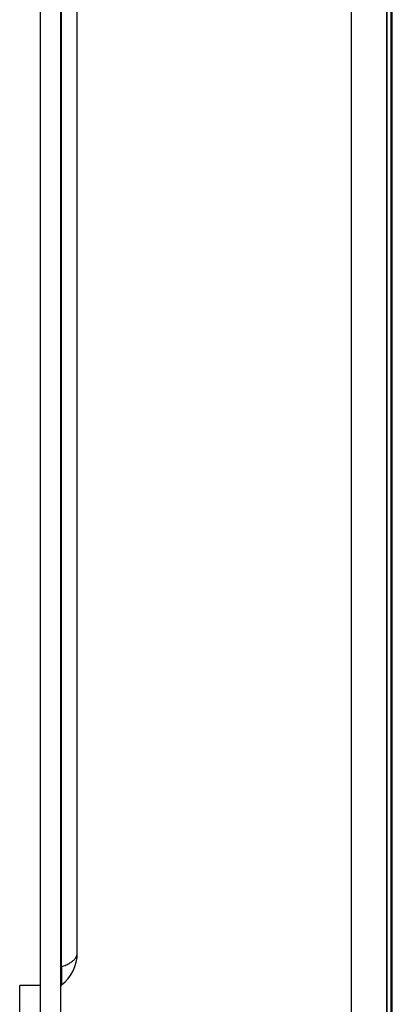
# Model space of a CAD drawing. Header units: inches. Extents: x 0 to 77643, y -44170 to 0.
# Tile 401 of 546: x 76172.45 to 76177.95, y -39524.03 to -39509.47. Entities that reach past the tile are written whole.
import ezdxf

# ---------------------------------------------------------------- set-up
doc = ezdxf.new("R2010")
doc.units = ezdxf.units.IN
doc.header["$MEASUREMENT"] = 0
doc.layers.get('0').update_dxf_attribs({"lineweight": 0})
doc.layers.add('FAKRO LOFT LADDERS', color=7, linetype='Continuous')

# ---------------------------------------------------------------- blocks, each defined once
blk = doc.blocks.new('A$C6AF374F8')
at = {"layer": 'FAKRO LOFT LADDERS', "color": 7, "linetype": 'Continuous'}
for p, q in [((707.35, 1575.32), (707.35, 2754.01)), ((707.5, 1575.17), (707.5, 2754.17)), ((706.7, 1575.97), (706.7, 2753.36)), ((706.7, 2753.36), (706.7, 1575.97)), ((701.5, 1581.17), (701.5, 2748.17)), ((655.5, 2735.99), (655.5, 2476.71)), ((658.5, 2735.99), (658.5, 2476.71)), ((661, 2501.15), (661, 2718.89)), ((658.69, 2499.13), (658.69, 2716.87)), ((658.69, 2499.13), (658.69, 2496.42)), ((652.5, 2476.25), (652.5, 2496.36)), ((655.5, 2496.36), (652.5, 2496.36))]:
    blk.add_line(p, q, dxfattribs=at)
for centre, radius, start, end in [((655, 2501.15), 6, 307.9799, 0), ((659, 2496.03), 0.5, 127.9799, 180)]:
    blk.add_arc(centre, radius, start, end, dxfattribs=at)
for points, weights in [([(658.69, 2499.13), (661, 2499.9), (661, 2501.15)], [1, 0.898717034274, 1]), ([(658.69, 2499.13), (658.5, 2499.07), (658.5, 2498.96)], [1, 0.898717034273, 1])]:
    blk.add_rational_spline(points, weights, degree=2, dxfattribs=at)

msp = doc.modelspace()

# ---------------------------------------------------------------- block references
at = {"xscale": 0.1, "yscale": 0.1, "zscale": 0.1}
msp.add_blockref('A$C6AF374F8', (76107.1973, -39773.38402), dxfattribs=at)

doc.saveas('drawing.dxf')
